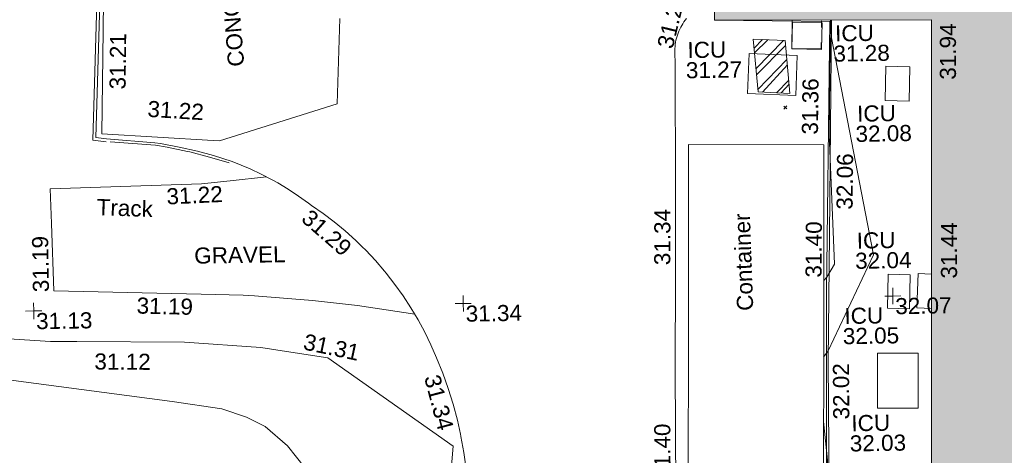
# Model space of a CAD drawing. Header units: millimetres. Extents: x -287732 to 520720, y -88450 to 287754.
# Tile 301 of 383: x 93781 to 116697, y 222891 to 233042. Entities that reach past the tile are written whole.
import ezdxf

# ---------------------------------------------------------------- set-up
doc = ezdxf.new("R2010")
doc.units = ezdxf.units.MM
for name, pattern in [('IMPORT-HIDDEN2 _3_', [4762.5, 3175, -1587.5]), ('IMPORT-UG_ELEC_STREET LIGHTING_QLB2 _2_', [2700, 1500, -300.0000000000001, 0, -250, 150, -300.0000000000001, 0, -200]), ('IMPORT-UG_UNIDENTIFIED_QLA _2_', [2350, 1500, -300.0000000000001, 0, -50, 150, -300.0000000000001, 0, -50])]:
    doc.linetypes.add(name, pattern=pattern)
for name, color, linetype, lineweight, true_color in [('00_UAV_BUILDING_OUTLINE', 5, 'Continuous', 9, 0x0000ff), ('00_UAV_CONCRETE', 9, 'Continuous', 9, 0x808080), ('00_UAV_FENCE', 7, 'Continuous', 9, 0x264c2f), ('00_UAV_FORM_LINES', 7, 'Continuous', 9, 0x666666), ('00_UAV_KERB_BOTTOM', 1, 'Continuous', 9, 0xff0000), ('00_UAV_KERB_TOP', 7, 'Continuous', 9, 0xa500a5), ('00_UAV_LEVEL_SPOT', 7, 'Continuous', 9, 0x666666), ('00_UAV_SERV_IC', 5, 'Continuous', 9, 0x0000ff), ('00_UAV_TRACK', 7, 'Continuous', 9, 0x666666), ('00_UAV_WALL_RETAINING', 7, 'Continuous', 9, 0x7c00a5), ('01_DTM_CONTOUR_MNR', 7, 'Continuous', 9, 0xa5a552), ('12333-PUM-2D-U-0001-C01 - Rev2_REVIT IMPORT_dwg', 7, 'Continuous', 9, 0x767676), ('A_RHA_Line', 7, 'Continuous', 9, 0x00a600), ('PUM-CHAMBER EXTENTS', 6, 'IMPORT-HIDDEN2 _3_', 9, 0xff00ff), ('PUM-UNIDENTIFIED UTILITIES-QLA', 7, 'IMPORT-UG_UNIDENTIFIED_QLA _2_', 9, 0x52a500)]:
    doc.layers.add(name, color=color, linetype=linetype, lineweight=lineweight, true_color=true_color)
for name, color, linetype, lineweight in [('00_UAV_CONTAINER', 7, 'Continuous', 9), ('00_UAV_DRIVE_WAY', 7, 'Continuous', 9), ('00_UAV_SURVEY_TEXT', 7, 'Continuous', 9), ('A_RHA_Detail', 7, 'Continuous', 9), ('GEN-TEXT', 7, 'Continuous', 9)]:
    doc.layers.add(name, color=color, linetype=linetype, lineweight=lineweight)
doc.styles.add('Swis721 Lt BT_2', font='swissl.ttf', dxfattribs={"height": 375})

# ---------------------------------------------------------------- blocks, each defined once
blk = doc.blocks.new('12333-PUM-2D-U-0001-C01 - Rev2_REVIT IMPORT_dwg_UAV-2077255-Site Location Plan Proposed')
at = {"layer": '00_UAV_LEVEL_SPOT', "color": 254, "true_color": 0xcccccc, "flags": 128}
for points in [[(0, -500.0000000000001), (0, 0), (-500.0000000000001, 0)], [(500.0000000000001, 0), (0, 0), (0, 500.0000000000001)]]:
    blk.add_lwpolyline(points, dxfattribs=at)
blk = doc.blocks.new('12333-PUM-2D-U-0001-C01 - Rev2_REVIT IMPORT_dwg_MGS62954_T2_Galway_ITM_3d_Rev1-2077680-Site Location Plan Proposed')
at = {"layer": '00_UAV_CONCRETE', "color": 254, "true_color": 0xcccccc, "flags": 128}
blk.add_lwpolyline([(534018408.8837173, 725765384.5924538), (534018224.6970001, 725765390.6035), (534018288.3906324, 725770205.8049663), (534018302.7452196, 725771291.003387), (534018372.9738465, 725775204.9859488), (534018462.6723734, 725780204.0651937), (534018472.1559067, 725780732.6015649), (534018609.87743, 725785201.7305135), (534018647.4034044, 725786419.4662348), (534015963.2975001, 725786501.5245)], dxfattribs=at)
at = {"layer": '00_UAV_CONTAINER', "color": 254, "true_color": 0xcccccc, "flags": 128}
blk.add_lwpolyline([(534015083.697, 725771325.6034999), (534015306.697, 725783609.6035), (534018453.7044966, 725783552.4736831), (534018230.7044966, 725771268.473683)], close=True, dxfattribs=at)
at = {"layer": '00_UAV_DRIVE_WAY', "color": 254, "true_color": 0xcccccc, "flags": 128}
for points in [[(534014870.0888902, 725775557.2610493), (534014905.2975001, 725778388.5245001), (534014948.4623538, 725780556.2423887), (534014987.2975001, 725782506.5245001), (534015026.3572224, 725785555.0881878), (534015028.2975, 725785706.5245003), (534015026.2911095, 725785755.5436653), (534015026.3391886, 725785804.6038516), (534015028.4416529, 725785853.61899), (534015032.5948139, 725785902.5030918), (534015038.7913856, 725785951.1703976), (534015047.0204972, 725785999.5355285), (534015057.2677119, 725786047.5136358), (534015069.5150525, 725786095.0205489), (534015083.7410333, 725786141.9729252), (534015099.9206969, 725786188.288394), (534015118.0256588, 725786233.8857023), (534015128.2975001, 725786257.5245), (534015149.2768779, 725786301.8727793), (534015172.0949663, 725786345.3036325), (534015196.7117348, 725786387.7408669), (534015223.0839972, 725786429.1100335), (534015251.1654875, 725786469.3385566), (534015280.9069412, 725786508.3558617), (534015312.2561817, 725786546.093499)], [(534004681.755995, 725783398.1766827), (534004244.614254, 725783546.1069716), (534003876.697, 725783653.6035), (534003450.9586688, 725783760.0597984), (534003021.1358553, 725783848.5946456), (534002891.6969999, 725783871.6035), (534001765.697, 725783980.6034999)], [(534009996.5169883, 725776146.5019193), (534009952.3694491, 725776526.8852925), (534009892.3318325, 725776905.0862975), (534009891.697, 725776908.6035), (534009882.1885955, 725776955.5797917), (534009815.7279039, 725777283.928975), (534009724.1084459, 725777655.7439703), (534009616.9993581, 725778023.3961961), (534009494.5885454, 725778386.2406651), (534009357.0907588, 725778743.6408253), (534009230.7417272, 725779048.3165473), (534009092.1787562, 725779346.4887271), (534008941.2511734, 725779638.5969446), (534008778.2237573, 725779924.1287422), (534008603.3825132, 725780202.5832002), (534008417.0341722, 725780473.4718151), (534008219.5056524, 725780736.3193557), (534008183.6969999, 725780781.6034999), (534007973.4699408, 725781034.4096105), (534007752.8408654, 725781278.1905713), (534007672.4195771, 725781359.8964379), (534007522.196832, 725781512.5187082), (534007281.9424687, 725781736.9829297), (534007032.4992633, 725781951.1894495), (534006774.304824, 725782154.7624766), (534006507.8121113, 725782347.3448745), (534006435.697, 725782396.6035), (534006207.7706632, 725782568.6905758), (534005972.8379977, 725782731.0821377), (534005731.3111554, 725782883.4932956), (534005601.697, 725782959.6035), (534005350.9262299, 725783096.2724341), (534005094.6523275, 725783222.3202962), (534004681.755995, 725783398.1766827)]]:
    blk.add_lwpolyline(points, dxfattribs=at)
at = {"layer": '00_UAV_FENCE', "color": 254, "true_color": 0xcccccc, "flags": 128}
for points in [[(534007246.2975, 725786685.5245), (534007144.2975001, 725784705.5245), (534004395.2975001, 725783888.5245001), (534004246.3026953, 725783900.1740756), (534001658.2975001, 725784102.5245001), (534001728.5232119, 725786505.2264259), (534001874.5829156, 725791502.511923), (534001901.2975, 725792416.5245), (534005773.0285426, 725792282.7241086)], [(533996509.0260001, 725779598.1960001), (534000376.0260001, 725779286.1960002), (534000988.5031863, 725779270.9673406), (534003496.697, 725779208.6035), (534005267.697, 725779057.6035), (534005966.8586314, 725778938.4638497), (534006828.6969999, 725778791.6035), (534009708.697, 725776682.6035), (534009654.1418038, 725776129.3975255), (534009373.697, 725773285.6035), (534009637.891071, 725771160.4848343), (534009807.6970001, 725769794.6035), (534009813.697, 725766282.6035001), (534009793.8024102, 725766173.4108093), (534009201.697, 725762923.6034999), (534007705.630802, 725762126.2659556), (534006197.697, 725761322.6035), (534003050.1295339, 725760374.6656435)]]:
    blk.add_lwpolyline(points, dxfattribs=at)
at = {"layer": '00_UAV_FORM_LINES', "color": 254, "true_color": 0xcccccc, "flags": 128}
blk.add_lwpolyline([(534009201.697, 725762923.6034999), (534008244.6969999, 725768829.6035), (534006513.697, 725775649.6035), (534006259.6969999, 725776222.6034999), (534005854.697, 725776753.6035), (534005337.697, 725777216.6035), (534004911.697, 725777439.6035), (534004338.697, 725777641.6035), (534003184.697, 725777838.6035), (533996221.697, 725778881.6035), (533993284.0260001, 725779162.1960002), (533991091.026, 725779342.1960001), (533983781.0260001, 725779710.1960002), (533976121.026, 725779941.1960001), (533965111.6296055, 725779811.0439168)], dxfattribs=at)
at = {"layer": '00_UAV_KERB_BOTTOM', "color": 254, "true_color": 0xcccccc, "flags": 128}
blk.add_lwpolyline([(534016085.7251965, 725793813.7969172), (534012768.2975, 725793888.5245001), (534011087.2261483, 725793916.8132052), (534009975.2975001, 725793935.5245001), (534006087.9607458, 725793980.4350195), (534004695.2975002, 725793996.5245001), (534001778.2975, 725794031.5245), (534001772.9844477, 725793341.5867126), (534001764.2975, 725792213.5245001), (534001684.8134487, 725788342.8549923), (534001654.8215002, 725786882.3240001), (534001515.8215, 725784014.324), (534001765.697, 725783980.6034999)], dxfattribs=at)
at = {"layer": '00_UAV_KERB_TOP', "color": 254, "true_color": 0xcccccc, "flags": 128}
blk.add_lwpolyline([(534016086.8970459, 725793883.7882775), (534012769.674602, 725793958.511237), (534011088.3979104, 725793986.8033977), (534009976.2907251, 725794005.5176966), (534006089.1324856, 725794050.4261534), (534004696.1061583, 725794066.519829), (534001708.8409348, 725794102.3629223), (534001704.0717652, 725793483.0521822), (534001694.3030339, 725792214.5126319), (534001617.7028966, 725788484.282353), (534001584.8563008, 725786884.7373571), (534001442.7936084, 725783953.5445367), (534001756.3354143, 725783911.2323192)], dxfattribs=at)
at = {"layer": '00_UAV_SERV_IC', "color": 254, "true_color": 0xcccccc}
blk.add_line((534020892.290275, 725779697.0451995), (534020554.697, 725779716.6035002), dxfattribs=at)
at = {"layer": '00_UAV_SERV_IC', "color": 254, "true_color": 0xcccccc, "flags": 128}
for points in [[(534018443.2975001, 725785774.5245001), (534017753.2975001, 725785798.5245), (534017774.8324647, 725786417.6547328), (534018464.8324645, 725786393.654733)], [(534016751.2975001, 725785705.5245001), (534017873.2975001, 725785643.5245), (534017821.7540479, 725784710.7542857), (534016699.7540479, 725784772.7542856)], [(534019896.6969999, 725784558.6034999), (534019930.697, 725785357.6034999), (534020489.8917542, 725785333.8079784), (534020455.8917542, 725784534.8079784)], [(534019867.697, 725779718.6035), (534019901.6969999, 725780509.6034999), (534020413.6693805, 725780487.5971018), (534020379.6693805, 725779696.5971016)], [(534019595.697, 725777390.6035), (534019617.697, 725778672.6035), (534020563.2268614, 725778656.3775586), (534020541.2268612, 725777374.3775586)]]:
    blk.add_lwpolyline(points, close=True, dxfattribs=at)
blk.add_lwpolyline([(534020554.697, 725779716.6035002), (534020600.697, 725780510.6035001), (534020906.2130257, 725780492.9035792)], dxfattribs=at)
at = {"layer": '00_UAV_TRACK', "color": 254, "true_color": 0xcccccc, "flags": 128}
blk.add_lwpolyline([(534008866.744347, 725779769.090751), (534007534.9394557, 725779996.3448013), (534006492.2975001, 725780134.5245), (534005147.2726248, 725780262.026489), (534004881.2975001, 725780280.5245001), (534003905.2463067, 725780320.8425477), (534000475.2975001, 725780462.5245), (534000448.2480656, 725782029.4124763), (534000434.2975001, 725782837.5245), (534003960.2975001, 725782891.5245), (534004622.7037674, 725782952.1375297), (534005472.6849662, 725783029.9144742)], dxfattribs=at)
at = {"layer": '00_UAV_WALL_RETAINING', "color": 254, "true_color": 0xcccccc, "flags": 128}
for points in [[(534018687.9599191, 725786455.9061034), (534018551.1862121, 725781457.8702999), (534018470.6969999, 725778516.6035), (534018448.6576488, 725776459.2433413), (534018395.1010917, 725771459.7710059), (534018387.697, 725770768.6035), (534018308.93642, 725766460.5638537), (534018291.697, 725765517.6035), (534020642.63098, 725765425.9110621)], [(534004609.6969999, 725783368.6035001), (534004156.1027526, 725783514.7386808), (534003696.7868782, 725783641.7511209), (534003641.697, 725783655.6035), (534003176.9335404, 725783760.9513003), (534002902.697, 725783813.6035), (534001847.697, 725783907.6035)]]:
    blk.add_lwpolyline(points, dxfattribs=at)
at = {"layer": '01_DTM_CONTOUR_MNR', "color": 254, "true_color": 0xcccccc, "flags": 128}
for points in [[(534018363.8619072, 725778603.4765172), (534018470, 725778750.7500001), (534019563.2681747, 725780966.5029113), (534018673.8090266, 725786038.2987362), (534018679.9418688, 725786456.0403478)], [(534018396.2792309, 725780389.1913297), (534018470, 725780468.292683), (534018651.9575193, 725780769.3622389), (534018587.3046516, 725783785.2529689), (534018659.9015022, 725786456.375879)], [(534020705.1669506, 725769000.619649), (534019743.3279111, 725771114.0664183), (534018420.0000001, 725773680.0000001), (534018415.4278383, 725776199.0780598), (534018336.6484853, 725777104.4196829)]]:
    blk.add_lwpolyline(points, dxfattribs=at)
at = {"xscale": 0.375, "yscale": 0.375, "zscale": 0.375}
for p in [(534000000, 725780000), (534010000, 725780000), (534020000, 725780000)]:
    blk.add_blockref('12333-PUM-2D-U-0001-C01 - Rev2_REVIT IMPORT_dwg_UAV-2077255-Site Location Plan Proposed', p, dxfattribs=at)
at = {"layer": '00_UAV_BUILDING_OUTLINE', "color": 251, "true_color": 0x666666, "char_height": 375, "width": 1495.902363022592, "attachment_point": 1, "line_spacing_factor": 1.005061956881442, "style": 'Swis721 Lt BT_2'}
for s, insert, rotation in [('31.94', (534021181.5226961, 725785019.5307288), 88.99776956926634), ('31.44', (534021125.5666098, 725780386.6912609), 88.99776956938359)]:
    blk.add_mtext(s, dxfattribs=dict(at, insert=insert, rotation=rotation))
at = {"layer": '00_UAV_CONCRETE', "color": 251, "true_color": 0x666666, "char_height": 375, "width": 1495.902363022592, "attachment_point": 1, "line_spacing_factor": 1.005061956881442, "style": 'Swis721 Lt BT_2'}
for s, insert, rotation in [('31.36', (534017946.5495622, 725783800.8318852), 88.23492100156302), ('31.40', (534017973.5862136, 725780465.880191), 88.62459387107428)]:
    blk.add_mtext(s, dxfattribs=dict(at, insert=insert, rotation=rotation))
at = {"layer": '00_UAV_CONTAINER', "color": 251, "true_color": 0x666666, "insert": (534016370.8890001, 725779710.9641072), "char_height": 375, "width": 2621.390807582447, "attachment_point": 1, "rotation": 90.99825014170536, "line_spacing_factor": 1.005061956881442, "style": 'Swis721 Lt BT_2'}
blk.add_mtext('Container', dxfattribs=at)
at = {"layer": '00_UAV_DRIVE_WAY', "color": 251, "true_color": 0x666666, "char_height": 375, "width": 1495.902363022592, "attachment_point": 1, "line_spacing_factor": 1.005061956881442, "style": 'Swis721 Lt BT_2'}
for s, insert, rotation in [('31.27', (534014610.767796, 725785922.5630755), 75.30144729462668), ('31.29', (534006491.1021898, 725782282.8587699), 317.8339470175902), ('31.34', (534014458.3080568, 725780816.0521839), 88.85924403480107), ('31.34', (534009421.1715429, 725778385.2574692), 283.7154453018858), ('31.40', (534014378.0062432, 725775813.3997484), 89.28752629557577)]:
    blk.add_mtext(s, dxfattribs=dict(at, insert=insert, rotation=rotation))
at = {"layer": '00_UAV_FENCE', "color": 251, "true_color": 0x666666, "char_height": 375, "width": 1495.902363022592, "attachment_point": 1, "line_spacing_factor": 1.005061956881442, "style": 'Swis721 Lt BT_2'}
for s, insert, rotation in [('31.21', (534001853.7313554, 725785132.870094), 88.32584654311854), ('31.22', (534002747.9622263, 725784852.6105474), 355.529264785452), ('31.31', (534006321.3256812, 725779365.2020309), 347.070913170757), ('31.12', (534001396.8870724, 725778987.8345639), 358.5756887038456)]:
    blk.add_mtext(s, dxfattribs=dict(at, insert=insert, rotation=rotation))
at = {"layer": '00_UAV_LEVEL_SPOT', "char_height": 375, "width": 1495.902363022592, "attachment_point": 1, "line_spacing_factor": 1.005061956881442, "style": 'Swis721 Lt BT_2'}
for s, insert in [('31.13', (534000051.8765643, 725779949.1441548)), ('31.34', (534010051.8765643, 725779949.1441548)), ('32.07', (534020051.8765643, 725779949.1441548))]:
    blk.add_mtext(s, dxfattribs=dict(at, insert=insert))
at = {"layer": '00_UAV_SERV_IC', "color": 251, "true_color": 0x666666, "char_height": 375, "attachment_point": 1, "line_spacing_factor": 1.005061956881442, "style": 'Swis721 Lt BT_2'}
for s, insert, width in [('ICU', (534018761.8143511, 725786327.3500828), 1021.012723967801), ('ICU', (534015319.8329859, 725785999.650222), 1021.012723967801), ('31.28', (534018716.9862006, 725785856.9710819), 1495.902363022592), ('31.27', (534015275.0048354, 725785529.271221), 1495.902363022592), ('ICU', (534019241.851935, 725784449.1752613), 1021.012723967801), ('32.08', (534019197.0237844, 725783978.7962604), 1495.902363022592), ('ICU', (534019181.7871769, 725781492.5184569), 1021.012723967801), ('32.04', (534019136.9590264, 725781022.139456), 1495.902363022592), ('ICU', (534018864.360003, 725779741.696938), 1021.012723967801), ('32.05', (534018819.5318524, 725779271.3179373), 1495.902363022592), ('ICU', (534018982.2716122, 725777239.7847399), 1021.012723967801), ('32.03', (534018937.4434616, 725776769.405739), 1495.902363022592)]:
    blk.add_mtext(s, dxfattribs=dict(at, insert=insert, width=width))
at = {"layer": '00_UAV_SURVEY_TEXT', "color": 251, "true_color": 0x666666, "insert": (534004627.639029, 725785597.7644273), "char_height": 375, "width": 3286.236302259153, "attachment_point": 1, "rotation": 93.61622883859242, "line_spacing_factor": 1.005061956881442, "style": 'Swis721 Lt BT_2'}
blk.add_mtext('CONCRETE', dxfattribs=at)
at = {"layer": '00_UAV_SURVEY_TEXT', "color": 251, "true_color": 0x666666, "insert": (534003758.2, 725781410.429608), "char_height": 375, "width": 2322.210334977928, "attachment_point": 1, "line_spacing_factor": 1.005061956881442, "style": 'Swis721 Lt BT_2'}
blk.add_mtext('GRAVEL', dxfattribs=at)
at = {"layer": '00_UAV_TRACK', "char_height": 375, "attachment_point": 1, "line_spacing_factor": 1.005061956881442, "style": 'Swis721 Lt BT_2'}
for s, insert, width, rotation in [('31.22', (534003131.9292307, 725782801.5445453), 1495.902363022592, 1.6005664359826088), ('Track', (534001518.8567773, 725782586.1236488), 1486.404570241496, 356.7449536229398), ('31.19', (533999990.1689124, 725780434.3101505), 1495.902363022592, 90), ('31.19', (534002406.8630258, 725780273.7492356), 1495.902363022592, 357.6346103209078)]:
    blk.add_mtext(s, dxfattribs=dict(at, insert=insert, width=width, rotation=rotation))
at = {"layer": '00_UAV_WALL_RETAINING', "color": 251, "true_color": 0x666666, "char_height": 375, "width": 1495.902363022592, "attachment_point": 1, "line_spacing_factor": 1.005061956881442, "style": 'Swis721 Lt BT_2'}
for s, insert, rotation in [('32.06', (534018723.1141301, 725782037.1758991), 88.43246404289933), ('32.02', (534018562.248122, 725777147.2003223), 89.38624576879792)]:
    blk.add_mtext(s, dxfattribs=dict(at, insert=insert, rotation=rotation))
blk = doc.blocks.new('12333-PUM-2D-U-0001-C01 - Rev2_REVIT IMPORT_dwg-1620468-Site Location Plan Proposed')
at = {"layer": 'PUM-CHAMBER EXTENTS', "true_color": 0xffaaff}
h = blk.add_hatch(dxfattribs=at)
h.set_pattern_fill('FP_3', color=211, style=0, pattern_type=2)
h.set_pattern_definition([(45, (-533641079.65, -725615854.3560001), (-265.1650429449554, 265.1650429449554), []), (45, (-533640902.873, -725615854.3560001), (-265.1650429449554, 265.1650429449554), [])])
h.paths.add_polyline_path([(376608.3501528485, 168907.6438213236), (376518.3501527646, 170138.6438211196), (375776.3501529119, 170188.6438212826), (375866.3501528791, 168957.6438213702)])
at = {"layer": 'GEN-TEXT', "color": 253, "true_color": 0xaaaaaa}
for p, q in [((376457.994813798, 168545.2884823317), (376528.7054919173, 168615.9991604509)), ((376528.7054919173, 168545.2884823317), (376457.994813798, 168615.9991604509))]:
    blk.add_line(p, q, dxfattribs=at)
at = {"layer": 'PUM-CHAMBER EXTENTS', "color": 211, "linetype": 'Continuous', "true_color": 0xffaaff, "flags": 128}
blk.add_lwpolyline([(376608.3501528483, 168907.6438213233), (375866.3501528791, 168957.6438213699), (375776.3501529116, 170188.6438212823), (376518.3501527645, 170138.6438211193)], close=True, dxfattribs=at)
at = {"layer": 'PUM-UNIDENTIFIED UTILITIES-QLA', "color": 9, "true_color": 0xc5e1aa, "flags": 128}
blk.add_lwpolyline([(376688.9812415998, 170616.9420359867), (376673.3501529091, 169951.643821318), (377355.3501529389, 169930.6438213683), (377371.2062674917, 170605.5196992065)], dxfattribs=at)
blk.add_blockref('12333-PUM-2D-U-0001-C01 - Rev2_REVIT IMPORT_dwg_MGS62954_T2_Galway_ITM_3d_Rev1-2077680-Site Location Plan Proposed', (-533641079.6498471, -725615854.3561786))

msp = doc.modelspace()

# ---------------------------------------------------------------- hatches: boundary and pattern name
at = {"layer": 'A_RHA_Detail', "true_color": 0xc0c0c0}
h = msp.add_hatch(color=9, dxfattribs=at)
h.paths.add_polyline_path([(-80880.60083809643, -68502.79057078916), (-80400.865924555, -68483.41509113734), (-80400.865924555, -62984.64684185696), (-24474.85765177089, -63009.32043784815), (-24456.14471271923, -50840.30023858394), (-36622.55041039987, -50831.65104353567), (-36622.55041039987, -44228.57792613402), (-50959.0526582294, -44218.38599194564), (-50959.0526582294, -42573.78171514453), (-54563.9325804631, -42571.21897729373), (-54565.69773352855, -45054.17447474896), (-92408.82109321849, -45027.27149621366), (-92411.78875845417, -49201.74309222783), (-100061.9988811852, -49201.74309222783), (-100052.2214449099, -64852.82557838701), (-86120.90825229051, -64852.82557838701), (-86092.1662649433, -62957.90041523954), (-84861.10047608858, -62957.90041523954), (-84854.79052929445, -68240.109737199), (-80870.60226892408, -68240.10973722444)])
h.paths.add_polyline_path([(-137238.9269902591, -68461.9384092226), (-132719.7426408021, -68433.0633692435), (-132847.0731201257, -62850.04282283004), (-130454.6837966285, -62916.63108078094), (-130498.2830220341, -61355.85393642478), (-117581.136331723, -61423.42893438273), (-117492.3908565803, -49183.91309190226), (-125136.5200282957, -49178.47881952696), (-125133.572703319, -45032.61887136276), (-163007.1824077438, -45005.6942194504), (-163007.1824076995, -44090.2963411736), (-163123.8521269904, -44090.21339942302), (-163122.6389897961, -42383.75184302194), (-166563.8543419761, -42383.75184298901), (-166565.034908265, -44044.39824208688), (-193158.4656786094, -44025.49275805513), (-193195.152889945, -62863.65652504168), (-137269.7106414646, -62916.63108078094), (-137254.3708868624, -65679.90523788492)])
h.paths.add_polyline_path([(120310.9497607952, -32334.28230164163), (120312.4652266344, -31610.73011961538), (133451.2244789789, -31638.24899384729), (133469.2230092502, -19717.98315780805), (121295.7536929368, -19692.48606430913), (121319.8434528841, -8190.941560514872), (112277.0825930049, -8172.001674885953), (112263.1770823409, -14811.1234547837), (78285.85310969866, -14739.95861438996), (78292.82277619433, -8167.077575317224), (75241.99098605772, -8160.673431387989), (69355.76844233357, -8152.931592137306), (69353.6659720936, -9156.74635762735), (68372.60878945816, -9154.691552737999), (68372.60878945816, -13705.52853215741), (69333.7233474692, -13707.54156770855), (69325.07112547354, -16249.53369228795), (66623.4489111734, -16249.53369228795), (66619.79243935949, -17995.29925530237), (65989.07757494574, -17995.2992552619), (65985.44262772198, -19730.78799483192), (57152.23993377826, -19712.28702421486), (57127.42535098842, -31559.89463417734), (70277.87165424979, -31587.43801817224), (70277.87165431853, -32271.7414715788), (78263.96947909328, -32285.12944888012), (78266.62661740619, -31019.79372153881), (112335.8856506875, -31091.15111860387), (112335.8856506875, -32317.57330553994), (119781.4233959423, -32333.17321913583)])
h.paths.add_polyline_path([(7503.717409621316, -1791.439263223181), (15482.43097392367, -674.0213231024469), (15484.0826588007, 148.1327206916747), (56188.28042539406, 205.5276654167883), (56155.84326007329, 14338.3166313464), (18016.62665935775, 14236.48149539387), (17967.9025208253, 34313.18372071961), (21727.10644863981, 34324.0692624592), (21708.90974962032, 40608.10218321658), (18009.66447159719, 40608.10218321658), (17995.54603706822, 45483.75063442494), (9770.084204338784, 45420.6329473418), (3966.213879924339, 45446.76585222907), (3984.771235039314, 14176.56786832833), (1023.062455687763, 14176.56786837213), (-276.5134647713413, 14190.52623461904), (-231.6790044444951, 5968.135265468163), (-226.4491536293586, 193.7444677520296), (553.0869992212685, 183.4716499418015), (7477.609307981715, 143.2867586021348), (7488.638446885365, -674.0213231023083)])
h.paths.add_polyline_path([(77755.59663317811, 53.47451145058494), (77729.51881611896, 1699.844979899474), (94464.47132486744, 1659.976083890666), (94606.37913471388, 17991.390236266), (88810.4190114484, 18015.03260816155), (88799.89418497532, 14436.74271609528), (69413.88950349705, 14457.8773889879), (69377.35724448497, 99.62816357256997), (75241.99098605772, 67.32134432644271)])
h.paths.add_polyline_path([(61252.12079701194, 46453.95617366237), (105774.7348988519, 46472.68783506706), (105768.2642198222, 61852.61234306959), (92285.13876309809, 61852.61234306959), (92308.59670399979, 65784.30757140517), (96107.4668000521, 65767.60445243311), (96059.68081117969, 75209.20847378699), (101084.8427276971, 75071.88872764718), (104988.0046543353, 74765.36560406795), (108403.6894220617, 74363.8408943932), (112009.2703903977, 73787.25420861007), (115645.3524815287, 73049.69667206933), (116890.8108051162, 72761.69136252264), (120208.9929833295, 71893.18353872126), (120865.241739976, 71703.68484519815), (124135.6329506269, 70669.67317906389), (127435.6253142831, 69480.50055823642), (127820.4368670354, 69394.93141813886), (128274.3081769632, 69331.69585753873), (128731.8791144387, 69306.66104516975), (129189.9401488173, 69320.00258290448), (129645.2782985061, 69371.62688826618), (130094.6997111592, 69461.17185603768), (130535.0520071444, 69588.00939074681), (130963.246434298, 69751.24981927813), (131376.2795165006, 69949.74812590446), (131771.2541232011, 70182.11198903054), (132162.5575600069, 70460.5404660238), (132496.0921583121, 70741.69081113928), (132820.871367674, 71064.98072578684), (133117.4593294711, 71414.31364272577), (133383.77568926, 71787.23923950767), (133616.5473239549, 72178.5372844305), (133817.1647262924, 72590.54524898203), (133982.6025969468, 73017.89547513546), (134111.7005086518, 73457.59040801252), (134203.5529320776, 73906.54590458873), (134257.5155883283, 74361.61286216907), (134272.5462649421, 74819.5993153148), (134250.5259875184, 75277.29281745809), (134189.6227572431, 75731.48297747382), (134090.9274700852, 76178.98397757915), (133955.1324028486, 76616.65691993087), (133783.1900598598, 77041.43184345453), (133576.3064937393, 77450.32925647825), (133335.932843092, 77840.48103920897), (133063.7551572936, 78209.15055532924), (132761.6825665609, 78553.75185442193), (132431.8338935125, 78871.8678050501), (132076.5227905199, 79161.26705197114), (131698.2415080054, 79419.91966861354), (131299.6434187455, 79646.01139197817), (131093.5942456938, 79746.34209763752), (132146.0467355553, 83110.22226145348), (122787.7632953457, 86282.54285518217), (121604.3555412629, 82800.3591886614), (117095.9864227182, 83870.84033785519), (116841.9598400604, 83526.35449572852), (116120.5435466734, 91221.93611972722), (110237.7341284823, 91274.27491021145), (110194.3680786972, 90435.39030214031), (104988.0046543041, 90486.49901390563), (104973.2761846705, 94309.82427956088), (103746.1314668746, 94309.8242795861), (103839.9937121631, 122852.1474271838), (96365.09202306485, 122931.9599470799), (96350.3400238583, 123952.4168585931), (104555.5505249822, 123902.1925226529), (104607.3234458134, 120248.5396156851), (125502.5015002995, 120134.1933400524), (125662.0200253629, 137657.3796882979), (114479.5865733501, 137699.2256881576), (114382.306264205, 129149.9458158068), (104644.159003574, 129187.9975073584), (104577.9931702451, 126217.3903144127), (101184.4926406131, 126159.1566967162), (101264.6166812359, 135959.2655565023), (89967.23178808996, 135988.8856164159), (89927.63362986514, 125823.6463181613), (93630.53562302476, 125840.7948842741), (93580.65688892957, 122931.9599470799), (88697.38835376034, 122904.7310126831), (88679.3898954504, 95739.09143775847), (86378.25848996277, 95739.09143775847), (86378.18187189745, 96178.1008337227), (83279.50743284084, 96200.92083327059), (83273.62493422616, 95735.74732133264), (70169.67509619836, 95733.22421950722), (70166.26842742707, 96272.07409347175), (66674.99731294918, 96257.14073655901), (66654.74538556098, 95755.71092136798), (65784.77231079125, 95755.71092136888), (65887.65094984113, 117470.630565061), (53473.3427162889, 117487.9046429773), (53434.44066309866, 98570.46349063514), (40649.41626916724, 98570.46349063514), (40610.16711559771, 94406.01479078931), (38853.82372868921, 94410.36303440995), (38848.65589191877, 89463.65332729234), (40612.46601912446, 89518.45976927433), (40665.38257362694, 86257.73741128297), (38372.19584460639, 86305.72309285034), (38369.79374539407, 76901.0507917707), (50937.9512507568, 76944.40198294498), (50922.88567286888, 74598.78180889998), (56484.9061132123, 74588.85093771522), (56484.9061132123, 75194.85181995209), (92465.4037153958, 75233.0258166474), (92645.92783662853, 71766.64845094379), (89810.55521366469, 69362.83965827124), (85313.16173974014, 69360.94750420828), (85313.16173974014, 66907.4050808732), (75210.14498263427, 66903.15451589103), (75210.14498263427, 63815.70944550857), (70819.40014309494, 63815.70999200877), (70819.21601505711, 64253.35708059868), (69456.83415683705, 64253.35708059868), (69455.7195737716, 66901.99623166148), (61303.32856759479, 66898.5668068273), (61304.56054988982, 63970.32021231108), (70500.41048208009, 63970.32021219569), (70500.4088543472, 61852.59006207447), (61245.6438848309, 61848.69637488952), (61252.03558504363, 46656.49344428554)])
h.paths.add_polyline_path([(-17153.16561239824, 48569.32684293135), (-17153.16561224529, 60770.38083685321), (-29362.88357759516, 60774.70428694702), (-29362.88357759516, 67399.20394580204), (-43507.24466814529, 67405.01911303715), (-43488.5313307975, 69093.07334175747), (-45766.41866231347, 69109.32868388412), (-45794.3462003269, 67405.01911303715), (-47272.11273194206, 67404.2124544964), (-47272.44887633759, 66454.91798908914), (-86004.56386332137, 66468.63299519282), (-86006.66970787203, 60521.58362721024), (-92662.87722510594, 60521.58362721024), (-92665.2138765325, 50184.35611932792), (-79752.0168396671, 50179.78309939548), (-79752.016597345, 48591.4932381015), (-17157.7163123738, 48569.32845417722)])
h.paths.add_polyline_path([(-201056.4185878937, 48628.75479108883), (-138377.9751621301, 48634.64535779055), (-138377.9751621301, 50133.28201003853), (-125467.710581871, 50134.49626164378), (-125468.6909603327, 60566.1903686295), (-132186.8595614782, 60565.86652591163), (-132187.4203588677, 66533.0197876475), (-170643.3098734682, 66805.61809689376), (-170643.3098732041, 67738.78475848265), (-200340.0100486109, 67488.93693764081), (-200348.7171487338, 60827.78025104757), (-201057.5650552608, 60827.71357558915), (-201056.6510294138, 51102.04313372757)])
h.paths.add_polyline_path([(-240051.5126725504, 54769.19491160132), (-239444.490259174, 54811.10754483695), (-239186.5396223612, 54841.92927608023), (-238764.8191577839, 54940.98166103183), (-238382.4735933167, 55122.46891388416), (-237990.3402229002, 55354.87497234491), (-237269.2031023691, 55936.21515020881), (-237032.4836384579, 56225.56611516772), (-236793.0039602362, 56569.31473944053), (-236554.5880578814, 57004.26389721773), (-236432.7219585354, 57267.46508908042), (-236300.081527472, 57753.26238983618), (-236250.7285154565, 58017.17885684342), (-236235.6490609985, 58516.21786804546), (-236233.2538429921, 58987.85640053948), (-236213.7029795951, 59823.48083769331), (-236363.8287855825, 59820.86038205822), (-236634.0279869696, 60698.06075827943), (-236391.9547756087, 61432.19726339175), (-236225.4740089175, 61435.10319600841), (-236201.6036569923, 62637.68779596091), (-232563.5271750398, 62639.28734435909), (-232563.5271750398, 63049.03842404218), (-232732.1945866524, 63049.15302218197), (-232860.1521277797, 63457.95890274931), (-232731.606808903, 63914.24862697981), (-232560.8209656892, 63914.24862697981), (-232515.1276847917, 70598.00033009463), (-240628.6947849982, 70598.85496273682), (-240629.7923196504, 72350.98321577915), (-246412.6011212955, 72347.36085933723), (-246412.6011212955, 70616.45923936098), (-254449.5805725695, 70618.60952619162), (-254454.637144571, 70754.06491720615), (-254469.7140363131, 73191.66276250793), (-263883.2532625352, 73267.83063688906), (-263902.4181505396, 68260.74348553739), (-263714.8217520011, 68259.82096572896), (-263552.9672900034, 67819.65434396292), (-263719.0883117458, 67392.2068408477), (-263913.6298699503, 67392.20684284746), (-263956.7001913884, 58633.76423459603), (-260181.1963171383, 58611.22607638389), (-260192.3146983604, 56354.25111579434), (-257184.684388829, 56339.46086021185), (-257213.4419957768, 57092.93866021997), (-257338.5163846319, 57093.27331223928), (-257471.0109294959, 57531.74572308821), (-257338.5163845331, 58062.22513696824), (-257203.4956297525, 58064.06881289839), (-257173.5751889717, 58598.54056692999), (-256478.2273617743, 58575.27357994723), (-256478.2273617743, 58788.51859473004), (-256013.0091299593, 58911.92701534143), (-255397.0786664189, 58780.99767617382), (-255397.0786664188, 58595.982422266), (-243809.885361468, 58585.92793201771), (-243805.3570672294, 58352.04527760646), (-243740.939469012, 57884.52572680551), (-243619.0830608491, 57421.84877545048), (-243424.3877545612, 56943.65915412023), (-243247.1437899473, 56608.24157713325), (-243003.0710579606, 56249.99021479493), (-242732.2093200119, 55932.75703082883), (-242371.7230178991, 55603.12658811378), (-242141.255125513, 55424.88676767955), (-241804.9643037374, 55216.88439822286), (-241529.4640827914, 55077.02869055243), (-241100.6275144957, 54917.18295003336), (-240836.2134980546, 54840.82833176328), (-240453.4486195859, 54788.60784130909), (-240218.9578693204, 54777.28227442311)])
h.paths.add_polyline_path([(40276.69022552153, 59895.36417752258), (40328.62676029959, 69196.9439153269), (36588.99968785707, 69217.8245910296), (36619.46637569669, 74674.25962428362), (32264.36460078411, 74687.02318924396), (32233.48293867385, 69156.26826306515), (11916.69390495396, 69269.70959686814), (11966.66200111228, 78218.75165974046), (29087.509017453, 78123.15526808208), (29143.44567205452, 88141.1370047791), (15719.348796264, 88216.09212953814), (15732.60379610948, 90589.9978889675), (4594.294101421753, 90652.19003489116), (4525.129359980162, 78265.12250449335), (10096.76365553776, 78234.01258731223), (10077.43887221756, 74773.03821910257), (4547.641142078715, 74803.91453678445), (4465.579974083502, 60107.1600234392), (19125.89094760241, 60025.30234268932), (19139.86249374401, 62527.53804644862), (31738.59196305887, 62457.19146404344), (31724.55430858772, 59943.11609815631), (38369.79364225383, 59906.01157293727)])
h.paths.add_polyline_path([(-246083.0241259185, 72334.29150213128), (-246083.0594797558, 72334.30275087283), (-246208.2905500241, 72334.29150213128)])
h.paths.add_polyline_path([(-114575.3004830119, 112178.0758695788), (-114575.3246435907, 112178.0758695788), (-114707.2752166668, 115801.5811617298)])
h.paths.add_polyline_path([(-154699.9178765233, 101760.4080976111), (-114382.050333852, 101776.0542914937), (-114382.050333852, 106926.9360164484), (-113755.641395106, 106927.1792101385), (-113757.5507412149, 111847.2721531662), (-114431.6837526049, 111847.2721531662), (-114431.8097758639, 112178.0758695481), (-114575.3004830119, 112178.0758695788), (-114578.9984943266, 121707.2390833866), (-123056.9849702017, 121707.2390833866), (-123068.8201032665, 156452.7036899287), (-119381.2340625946, 156454.1348067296), (-119381.2340625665, 160165.8597952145), (-115501.031452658, 160167.3662801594), (-115503.3750945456, 166206.5793118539), (-132411.7987151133, 166599.6604729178), (-132411.8243278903, 166665.6603411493), (-135275.0124468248, 166664.5490317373), (-135275.0124468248, 166628.1883101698), (-135911.3205076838, 166628.1944502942), (-135911.3479256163, 166352.1604668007), (-152521.1633846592, 166345.7146753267), (-152518.3680955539, 159142.6836790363), (-150699.3133726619, 159117.9265656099), (-150758.5477087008, 122560.691203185), (-151059.2005266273, 122560.691203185), (-151061.0981347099, 121302.4374932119), (-154138.3148337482, 121372.6012653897), (-154138.3148337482, 121865.1834517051), (-154704.3888425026, 121867.2611370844), (-154688.5451973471, 119352.3937021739), (-154745.5933227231, 119352.3715636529), (-154745.5763474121, 118722.1532660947), (-160794.1544526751, 118748.7442832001), (-160794.1544526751, 119410.5425977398), (-163852.1622693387, 119422.408321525), (-163855.0715294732, 118762.2003111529), (-167568.6765459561, 118778.5256058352), (-166634.6619849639, 124395.1277019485), (-166930.050559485, 124500.0918161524), (-167568.6765459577, 124707.6250903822), (-168028.2173235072, 124841.3808647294), (-168630.5006276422, 124991.3056740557), (-169238.2056069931, 125117.4693074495), (-169850.3952285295, 125219.6772876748), (-170466.1255403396, 125297.7720169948), (-171089.11025998, 125351.8553033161), (-171704.4065937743, 125381.1774255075), (-172325.0479971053, 125386.3595015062), (-172782.2248668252, 125374.5832362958), (-173401.7764235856, 125337.4554476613), (-174109.844898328, 125263.4341236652), (-174634.1213722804, 125190.4100126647), (-175245.0145766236, 125080.719099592), (-176047.1958093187, 124895.7675260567), (-176665.4852587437, 124724.7228134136), (-177045.3001228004, 124609.1129151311), (-177631.5127792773, 124405.2077276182), (-176665.4852586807, 118818.5158794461), (-177558.9402083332, 118822.4435768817), (-177662.2853368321, 125263.4341236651), (-176365.3912351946, 126542.9270807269), (-159462.2970490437, 126319.910391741), (-157057.7396790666, 128609.0850976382), (-157060.6673204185, 136153.1661957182), (-158638.8016610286, 137740.2441626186), (-159352.3735831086, 137740.2441626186), (-161634.4140634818, 140201.1078539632), (-168727.9404945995, 140256.8191146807), (-171035.0401161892, 137942.8847305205), (-174184.1459014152, 137942.8847305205), (-176460.1167434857, 140292.2858551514), (-177341.6856934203, 140292.2858551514), (-177341.7113613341, 140358.4281613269), (-183428.5803825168, 140356.0660244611), (-185921.6385985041, 137917.4639994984), (-185921.6385985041, 131757.3091155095), (-186906.8767412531, 131756.9267733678), (-187725.3914540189, 130809.9989183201), (-187724.058890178, 127376.1828148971), (-186481.0281350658, 126304.5577463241), (-186479.4846754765, 122327.2959175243), (-185176.2828158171, 121059.4673825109), (-180304.1129154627, 121059.4673824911), (-180304.1136492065, 118802.0484409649), (-193555.3706955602, 118802.0484409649), (-193555.368699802, 133117.8341649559), (-192593.6442938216, 133118.2073819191), (-192593.6442938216, 134200.8158367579), (-192224.6284783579, 134200.9592041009), (-192225.5653014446, 136615.0101267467), (-192595.0012460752, 136615.0101267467), (-192595.4357332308, 137734.4745165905), (-193589.2709668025, 137734.4746851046), (-193589.2685988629, 147474.570583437), (-193163.2062206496, 147492.8644732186), (-192765.7252967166, 147531.087133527), (-192359.9383250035, 147589.5931622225), (-192199.8207947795, 147616.5827294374), (-191882.7548926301, 147682.9245600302), (-191568.5380070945, 147761.6632019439), (-191257.654638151, 147852.677242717), (-190828.6072909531, 148002.2045655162), (-190647.7999969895, 148070.9514233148), (-190349.7690789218, 148197.8750094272), (-190056.9509284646, 148336.4013817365), (-189769.797051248, 148486.3169427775), (-189405.3590254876, 148698.0567944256), (-189132.906026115, 148873.2749095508), (-188867.542109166, 149059.0543929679), (-188609.6764469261, 149255.1087866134), (-188354.9814055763, 149465.3525772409), (-188079.6339208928, 149713.879248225), (-187884.9836199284, 149901.8220103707), (-187545.928247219, 150265.8040604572), (-187446.29984479, 150378.3960832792), (-187241.3270201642, 150629.2310214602), (-187046.3599558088, 150887.9197697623), (-186861.6992771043, 151154.0634500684), (-186546.1373636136, 151669.829875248), (-186524.4196769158, 151707.0632450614), (-163675.2898318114, 151669.829875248), (-163687.5843045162, 148134.07679455), (-157303.6541541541, 148136.492106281), (-157303.6541541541, 155759.91501608), (-157557.4317586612, 155765.0384228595), (-157555.9168973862, 166678.0466575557), (-187009.2021991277, 166699.7464767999), (-187013.0952111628, 162054.4009359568), (-188707.17754695, 162044.5925187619), (-188705.9961892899, 155021.5333641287), (-188737.9999316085, 154650.5326604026), (-188799.0133969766, 154283.1866125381), (-188857.2045401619, 154035.4341107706), (-188966.1106131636, 153679.3368924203), (-189102.6200311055, 153332.8820747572), (-189265.8911675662, 152998.2056672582), (-189454.9174011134, 152677.371060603), (-189645.2484685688, 152421.3220123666), (-189916.9563410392, 152104.2450531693), (-190212.7041973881, 151809.4634871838), (-190530.6686598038, 151538.7947471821), (-190868.8893671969, 151293.9075915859), (-191225.281078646, 151076.3118324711), (-191597.6465194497, 150887.3490191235), (-192092.8415776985, 150682.5621956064), (-192519.2468154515, 150561.8451365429), (-192903.8930791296, 150482.240889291), (-193187.215491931, 150440.8868273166), (-193594.1866364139, 150407.1257787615), (-193594.5952989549, 151459.9895227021), (-205369.2399268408, 151455.4201247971), (-205354.4523517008, 113350.0822379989), (-207187.1580384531, 113349.3710182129), (-207184.3024929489, 105991.0636522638), (-205312.8748221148, 105991.1901500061), (-205311.2362476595, 101769.6553082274), (-175488.6451201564, 101781.2285901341), (-175488.6451201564, 110889.6985621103), (-154703.4627663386, 110897.5679794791), (-154700.2792295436, 102691.5597281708)])
h.paths.add_polyline_path([(193735.9435693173, 113047.8274774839), (208865.0938716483, 114991.0266430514), (208976.1154123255, 114126.6471160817), (216447.8967332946, 115086.3281915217), (216038.7305308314, 118271.9702413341), (232648.5073383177, 120405.3421626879), (233425.993615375, 114352.0734369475), (240632.2017567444, 115277.6440988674), (239854.8412683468, 121329.9334727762), (256406.8682407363, 123455.8879629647), (257091.7572256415, 118089.1198988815), (264572.2871227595, 119040.8180953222), (261877.8350555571, 138524.7609215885), (259178.7147038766, 138221.6086035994), (259197.3483655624, 137439.0084132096), (254686.1480587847, 136897.0007612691), (255412.6810205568, 131314.8303176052), (240852.7447969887, 129522.4514056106), (239771.0426543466, 137918.8519126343), (240649.5822431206, 138010.1984551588), (240062.3063116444, 142776.6750342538), (239165.7694642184, 142685.0143484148), (237630.9646614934, 151018.3171732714), (266172.8791088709, 154560.7889781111), (271297.1876944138, 142612.4006970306), (276531.7397502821, 144861.098714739), (274941.5029779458, 148527.9037281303), (302074.5307653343, 160134.9084326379), (300215.9323773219, 164320.1841173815), (301528.1613272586, 164907.0997989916), (300405.1237791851, 167477.8916353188), (299016.6944531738, 166945.7181824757), (295626.7488506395, 174518.754428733), (294333.0289184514, 177537.1551681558), (287288.8475947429, 174518.754428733), (289427.6893504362, 169661.0163463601), (272956.7816584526, 162557.1203578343), (271943.2187787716, 164897.4305293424), (267016.3118217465, 162764.0369715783), (268502.3094164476, 159357.0430143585), (265200.4029574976, 157946.4096681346), (226856.416695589, 153146.7821792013), (227510.3041274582, 148852.0205334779), (228280.9873165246, 141179.0007483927), (227302.3544112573, 141050.281300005), (227895.3788235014, 136433.1758633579), (228748.5501749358, 136523.8855003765), (229602.3077302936, 128023.7667641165), (217691.2359889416, 126493.8999679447), (217642.3600127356, 126874.433267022), (215138.5007311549, 126552.8357430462), (215194.9980427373, 126112.965074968), (215015.6132226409, 126089.924757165), (214840.9672575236, 127449.66446064), (192258.7012018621, 124549.1816390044), (193486.3576426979, 114991.0266430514)])
h.paths.add_polyline_path([(-78076.24187439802, 117605.5188722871), (-78076.23951902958, 117610.0871211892), (-78070.318122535, 129485.7330792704), (-74723.15926543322, 129478.385255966), (-74723.15926543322, 125435.7860624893), (-48015.64546086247, 125380.0246061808), (-47996.55031653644, 135872.5822179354), (-61198.15919578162, 135901.5630078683), (-74714.72264144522, 135923.5088764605), (-74723.6287602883, 131865.2975510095), (-78070.318122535, 131872.642169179), (-78062.97909487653, 149549.7689430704), (-58292.26570492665, 149541.5607197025), (-58292.26570491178, 148946.2407608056), (-37707.70924046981, 148937.6946533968), (-37703.30827430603, 159740.0672041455), (-44148.26955755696, 159742.7429641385), (-44148.26955755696, 162961.3319174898), (-49829.95437583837, 162961.3319174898), (-49830.92144130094, 160632.0129326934), (-78494.09026625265, 160643.9130440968), (-78494.09026625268, 161615.1537738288), (-78739.225852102, 161615.2555472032), (-78691.7919454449, 168187.9195488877), (-90844.57645036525, 168126.8149079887), (-90962.52567694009, 152686.7636277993), (-89064.97866809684, 152685.9758215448), (-89079.54115380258, 117610.0871211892), (-78374.80218507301, 117605.6428258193)])
h.paths.add_polyline_path([(69254.82576126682, 129235.9722870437), (69259.97086178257, 136167.789247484), (86068.0992678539, 136131.0235193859), (86008.66431381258, 164703.3084147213), (58789.63167882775, 164723.511581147), (58789.63167882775, 170119.2062865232), (54460.1632489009, 170122.4198087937), (54457.21717773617, 166153.279245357), (47042.2151650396, 166158.7829869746), (47041.10931533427, 164668.9097040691), (39173.27935198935, 164674.7495545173), (39172.83712618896, 164078.9539098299), (17014.87910992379, 164095.4005254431), (17002.38841206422, 147267.1142245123), (12659.63471563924, 147267.1142245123), (12653.60087534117, 139137.9291796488), (17031.41608901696, 139134.6797717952), (17024.5879174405, 129935.3194463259), (39191.34773726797, 129918.8662983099), (39191.34773726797, 129258.2867272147), (69014.0340609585, 129236.1510132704)])
h.paths.add_polyline_path([(39265.62356917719, 139467.8223435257), (33050.91021530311, 139484.1586867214), (33087.56357182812, 153427.9220784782), (39277.60130889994, 153411.6505991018), (39277.60130890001, 152830.3127277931), (43058.29603858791, 152820.3745823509), (43024.83899408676, 140092.5601633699), (39267.2657899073, 140092.5601633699)])
h.paths.add_polyline_path([(1979.548949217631, 189123.2414339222), (18699.10403225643, 189180.0465563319), (18678.46874730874, 195253.6675675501), (24349.02704561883, 195272.9334348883), (24334.96888372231, 199550.7690688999), (28829.78348974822, 199566.0403168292), (28798.3577216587, 208815.6446464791), (24334.949615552, 208806.151404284), (24333.90624841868, 209113.2475694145), (16811.59093053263, 209087.6903002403), (16806.58456499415, 208843.5909093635), (6772.293057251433, 208809.4991440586), (6797.166076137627, 201488.5780549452), (-8471.058649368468, 201436.7038490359), (-8471.058649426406, 200429.0172028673), (-11856.09020770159, 200417.5164702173), (-11823.72827009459, 190892.3684138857), (-7614.729360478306, 190906.6685966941), (-7614.729360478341, 190170.8290169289), (-4608.619189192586, 190169.2993656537), (-4608.238782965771, 190916.8832264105), (1973.379031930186, 190939.2444180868), (1977.122761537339, 189837.3456693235)])
h.paths.add_polyline_path([(-20506.22133143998, 190640.0286460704), (-20122.28942212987, 206347.1214480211), (-41550.34215551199, 207015.2557957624), (-41462.26177903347, 210449.6195896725), (-31391.41053372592, 210152.0276719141), (-31078.64493155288, 223862.5743669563), (-44305.08575743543, 224230.7972280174), (-44490.79956591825, 211865.5542346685), (-47510.12209648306, 211942.9901385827), (-47722.57925071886, 203659.0205614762), (-47076.06680548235, 203635.3001465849), (-47175.4684425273, 199531.9403872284), (-46801.21126120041, 199520.4703269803), (-46873.68175963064, 195478.5899481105), (-44600.40472248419, 195425.2559779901), (-44685.88459507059, 192243.2795180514), (-38073.99929115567, 192135.6564362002), (-38104.39995468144, 191126.972250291), (-21537.79264466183, 190668.5723412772)])
h.paths.add_polyline_path([(16801.02360973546, 195961.500137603), (9656.615133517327, 196015.1086063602), (9643.838150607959, 199513.9922857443), (11631.77992468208, 199485.8321209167), (11631.7920940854, 203322.2460456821), (16806.58456511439, 203391.4855728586), (16801.0407710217, 195984.4293109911)])
h.paths.add_polyline_path([(122084.9264926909, 200536.2570557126), (122088.1805162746, 206386.1947929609), (125211.1061638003, 206386.1947929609), (125211.1162733, 206645.8932837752), (126202.7098976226, 206645.8932838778), (126203.0204769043, 207041.0477229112), (130401.4034741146, 206979.0758390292), (130444.2691124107, 209883.280297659), (126202.8383603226, 209945.8832030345), (126203.0204769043, 214624.1281189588), (127364.791950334, 214624.1281190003), (127365.2106673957, 225380.2058567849), (126159.8599207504, 225380.2527798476), (126207.4133336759, 241475.3410923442), (119482.5411291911, 241495.8747898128), (119479.2041949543, 246182.0096278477), (109943.9121324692, 246175.2196735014), (109953.2702601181, 233033.381429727), (115000.5285021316, 233033.3814296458), (114999.579292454, 208653.4991933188), (112026.3032630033, 208653.4991933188), (112024.3519988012, 200538.6761891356), (122024.6079402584, 200536.2715596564)])
h.paths.add_polyline_path([(30087.05071580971, 200986.75440713), (38030.67179071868, 201028.6865660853), (38030.67179071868, 202922.9731660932), (38109.89531492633, 202923.3913649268), (38067.25569096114, 208827.6066631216), (38013.35839378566, 208827.6672237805), (38012.38630971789, 209012.5383931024), (30044.90685988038, 208970.480297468), (30076.83023715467, 202922.9203834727)])
h.paths.add_polyline_path([(195986.2599417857, 205661.5722736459), (202896.8751332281, 206052.0074670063), (202676.8862551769, 209945.7611691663), (195766.2710618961, 209555.3259759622)])
h.paths.add_polyline_path([(-91652.40581580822, 206392.6172135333), (-79454.24421187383, 206432.5105635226), (-79629.29258199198, 238245.6998510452), (-68904.21147484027, 238215.095164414), (-68918.55832832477, 246312.9061543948), (-68918.56040493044, 246314.0782553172), (-68756.515268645, 246312.9061543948), (-68755.20581930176, 246638.9786699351), (-79620.07671794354, 246651.3624133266), (-79606.5628449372, 247343.5411849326), (-82154.50636787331, 247318.0695596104), (-82154.50636787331, 247488.1275895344), (-91640.64698348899, 247472.5371040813), (-91638.72040628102, 246846.4753752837), (-131470.3702759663, 246641.42150215), (-131470.3702759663, 250159.5419305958), (-142857.1087886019, 250176.7939677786), (-142864.0554935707, 246220.0701029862), (-165118.8027587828, 246272.3986783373), (-165040.0492656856, 253907.936045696), (-178677.4727934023, 253929.5079730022), (-178699.5521575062, 238176.7234097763), (-138599.3373496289, 238209.4781454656), (-138548.4479938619, 206627.5237025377), (-126646.6702863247, 206572.2299428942), (-126666.6805510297, 234825.8818836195), (-124962.7180531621, 234825.9534805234), (-124969.0241559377, 234688.4891474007), (-91595.61129713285, 234664.3133306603), (-91650.87307429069, 207155.5994723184)])
h.paths.add_polyline_path([(142123.7078574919, 209113.5383730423), (152768.4446292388, 209127.3137314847), (152745.2992288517, 227012.63380935), (142100.5623961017, 226998.8584508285), (142121.8067345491, 210582.5602643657)])
h.paths.add_polyline_path([(168998.8561129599, 209274.9592350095), (169026.8416078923, 226860.3446540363), (161686.6780314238, 226876.6646907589), (161647.6783165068, 209291.3037608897), (168846.6177107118, 209275.2977201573)])
h.paths.add_polyline_path([(49761.46820719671, 218476.5678095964), (49794.00484360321, 223316.1680811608), (41274.07755982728, 223363.4010619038), (41273.58999769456, 223290.8795634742), (32187.30576796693, 223351.9666549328), (32202.10532419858, 225553.2987454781), (20081.83724695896, 225634.7833114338), (20035.26675877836, 218707.7438801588), (31566.33951793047, 218630.2204881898), (31566.12891731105, 218598.8950898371), (49750.1971391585, 218476.6435849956)])
h.paths.add_polyline_path([(162361.9830851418, 234154.05208666), (162366.6425722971, 241589.9129272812), (135261.102696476, 241630.986197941), (135249.088870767, 234197.8735112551), (160249.0277027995, 234157.4671671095)])
h.paths.add_polyline_path([(176458.8604389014, 246709.5724700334), (176516.2484477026, 252173.1529804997), (168884.2833866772, 252253.3171281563), (168934.86529241, 257068.9279575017), (164355.0504715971, 257117.0331241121), (164296.1746742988, 251511.808811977), (164416.8965511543, 251510.5407811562), (164367.8024342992, 246836.573754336), (171460.1142273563, 246762.0779818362)])

# ---------------------------------------------------------------- linework, layer by layer
at = {"layer": 'A_RHA_Line', "color": 7}
for p, q in [((109943.912132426, 246175.2196735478), (109953.2702601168, 233033.3814296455)), ((109953.2702601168, 233033.3814296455), (115000.5285021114, 233036.97551519)), ((115000.5285021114, 233036.97551519), (114999.5792924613, 208653.4991933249))]:
    msp.add_line(p, q, dxfattribs=at)

# ---------------------------------------------------------------- block references
at = {"layer": '12333-PUM-2D-U-0001-C01 - Rev2_REVIT IMPORT_dwg', "color": 254, "linetype": 'IMPORT-UG_ELEC_STREET LIGHTING_QLB2 _2_', "true_color": 0xffd4d4, "rotation": 0.9999999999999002}
msp.add_blockref('12333-PUM-2D-U-0001-C01 - Rev2_REVIT IMPORT_dwg-1620468-Site Location Plan Proposed', (-261895.0770586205, 55869.5817132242), dxfattribs=at)

doc.saveas('drawing.dxf')
